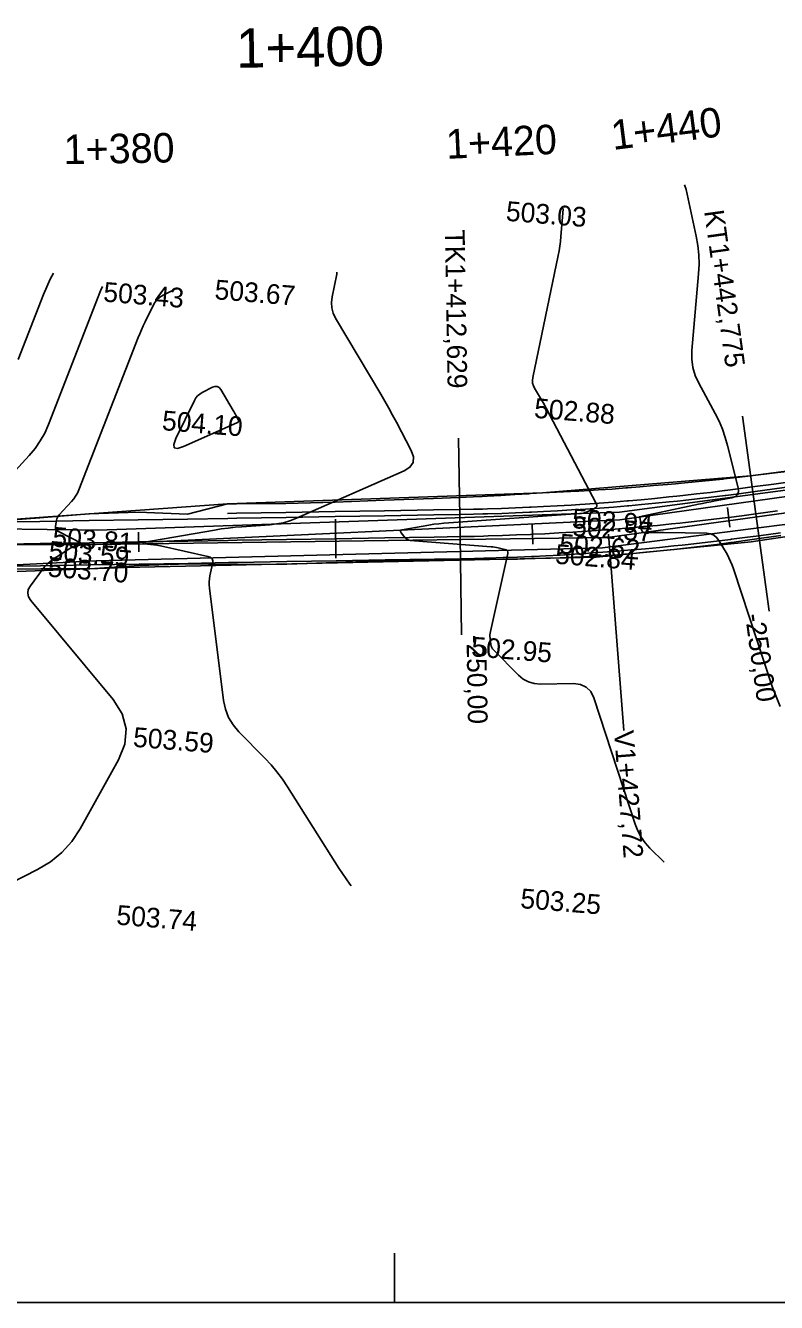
# Model space of a CAD drawing. Extents: x -636600 to -628587, y -1090963 to -1085869.
# Drawn here: x -629674.7 to -629598.5, y -1087273.2 to -1087143.5 of the extents above; entities that cross this region are included whole.
import ezdxf

# ---------------------------------------------------------------- set-up
doc = ezdxf.new("R2010")
doc.units = 0
for name, color, linetype in [('01_PARCELY_NÁVRH_PC', 7, 'Continuous'), ('08_LEGENDA_HV', 7, 'Continuous'), ('40', 7, 'Continuous'), ('42', 7, 'Continuous'), ('dno příkopu', 7, 'Continuous'), ('Ex_Major Contours', 7, 'Continuous'), ('Ex_Minor Contours', 7, 'Continuous'), ('HEKTOMETRY100', 7, 'Continuous'), ('HEKTOMETRY20', 7, 'Continuous'), ('HL_BODY', 7, 'Continuous'), ('koty_vše', 7, 'Continuous'), ('POLOMERY', 7, 'Continuous'), ('situace_osa', 7, 'Continuous'), ('situace_těleso', 7, 'Continuous'), ('situace_vozovka', 7, 'Continuous'), ('VRCHOLY', 7, 'Continuous')]:
    doc.layers.add(name, color=color, linetype=linetype)

msp = doc.modelspace()

# ---------------------------------------------------------------- linework, layer by layer
at = {"layer": '01_PARCELY_NÁVRH_PC'}
for points in [[(-629847.27, -1087194.92), (-629841.55, -1087194.86), (-629808.7, -1087195.8), (-629782.01, -1087193.84), (-629769.21, -1087193.66), (-629763.62, -1087195.78), (-629740.92, -1087198.65), (-629737.86, -1087197.23), (-629721.41, -1087199.98), (-629699.22, -1087199.79), (-629664.69, -1087198.51), (-629616.82, -1087197.47), (-629601.05, -1087195.89), (-629552.72, -1087188.73), (-629532.88, -1087183.83), (-629459.86, -1087162.92)], [(-629522.64, -1087174.8), (-629550.67, -1087182), (-629566.93, -1087184.74), (-629601.13, -1087189.2), (-629622.24, -1087190.93), (-629654.24, -1087192.06), (-629678.53, -1087193.79), (-629712.99, -1087193.97), (-629729.98, -1087192.97), (-629769.03, -1087187.39), (-629847.27, -1087187.99)]]:
    msp.add_lwpolyline(points, dxfattribs=at)
at = {"layer": '08_LEGENDA_HV'}
msp.add_line((-628587.27, -1087273.18), (-629847.27, -1087273.18), dxfattribs=at)
msp.add_lwpolyline([(-629637.27, -1087268.18), (-629637.27, -1087273.18), (-629632.27, -1087273.18)], dxfattribs=at)
at = {"layer": '40'}
for p, q in [((-629614.41, -1087193.66), (-629587.28, -1087189.89)), ((-629586.85, -1087191.51), (-629615.67, -1087195.45)), ((-629667.57, -1087196.19), (-629614.41, -1087193.66)), ((-629615.67, -1087195.45), (-629667.57, -1087196.19)), ((-629667.57, -1087196.19), (-629700.23, -1087196.2))]:
    msp.add_line(p, q, dxfattribs=at)
at = {"layer": '42'}
for p, q in [((-629587.41, -1087189.33), (-629614.42, -1087192.88)), ((-629614.42, -1087192.88), (-629667.43, -1087194.73)), ((-629616.15, -1087196.5), (-629586.31, -1087192.7)), ((-629667.43, -1087194.73), (-629700, -1087194.27)), ((-629667.58, -1087197.82), (-629616.15, -1087196.5)), ((-629699.58, -1087199.51), (-629667.58, -1087197.82))]:
    msp.add_line(p, q, dxfattribs=at)
at = {"layer": 'dno příkopu'}
msp.add_lwpolyline([(-629654.23, -1087193.02), (-629653.31, -1087193), (-629648.31, -1087192.92), (-629643.31, -1087192.84), (-629638.31, -1087192.75), (-629633.31, -1087192.67), (-629630.68, -1087192.62), (-629629.26, -1087192.6), (-629628.34, -1087192.57), (-629627.84, -1087192.56), (-629626.42, -1087192.52), (-629625, -1087192.46), (-629623.58, -1087192.4), (-629623.39, -1087192.39), (-629622.17, -1087192.33), (-629620.75, -1087192.26), (-629619.33, -1087192.17), (-629618.46, -1087192.12), (-629617.91, -1087192.08), (-629616.5, -1087191.98), (-629615.08, -1087191.87), (-629613.67, -1087191.75), (-629613.53, -1087191.74), (-629612.25, -1087191.63), (-629610.84, -1087191.49), (-629609.43, -1087191.35), (-629608.6, -1087191.26), (-629608.02, -1087191.2), (-629606.61, -1087191.04), (-629605.2, -1087190.88), (-629603.79, -1087190.7), (-629603.69, -1087190.69), (-629602.38, -1087190.52), (-629600.97, -1087190.33), (-629598.77, -1087190.03), (-629593.81, -1087189.34)], dxfattribs=at)
at = {"layer": 'Ex_Major Contours'}
for points in [[(-629598.13, -1087212.64), (-629598.94, -1087210.6), (-629602.86, -1087198.65), (-629603, -1087198.27), (-629603.15, -1087197.89), (-629603.33, -1087197.53), (-629603.52, -1087197.17), (-629604.34, -1087195.76), (-629604.57, -1087195.45), (-629604.85, -1087195.22), (-629605.18, -1087195.09), (-629605.57, -1087195.04), (-629609.97, -1087194.97), (-629610.19, -1087194.96), (-629610.41, -1087194.96), (-629610.64, -1087194.96), (-629610.86, -1087194.96), (-629611.81, -1087194.97), (-629611.97, -1087194.95), (-629612.1, -1087194.88), (-629612.18, -1087194.77), (-629612.22, -1087194.61), (-629612.35, -1087193.54), (-629612.35, -1087193.52), (-629612.36, -1087193.5), (-629612.37, -1087193.49), (-629612.38, -1087193.47), (-629612.44, -1087193.42), (-629612.45, -1087193.4), (-629612.45, -1087193.39), (-629612.45, -1087193.39), (-629612.43, -1087193.38), (-629606.43, -1087192.09), (-629606, -1087192), (-629605.58, -1087191.92), (-629605.15, -1087191.83), (-629604.73, -1087191.75), (-629603.02, -1087191.43), (-629602.66, -1087191.31), (-629602.44, -1087191.1), (-629602.34, -1087190.81), (-629602.38, -1087190.43), (-629603.46, -1087186.13), (-629603.7, -1087185.29), (-629603.99, -1087184.46), (-629604.33, -1087183.66), (-629604.72, -1087182.88), (-629606.39, -1087179.78), (-629606.75, -1087178.99), (-629606.98, -1087178.18), (-629607.09, -1087177.35), (-629607.08, -1087176.48), (-629606.41, -1087168.67), (-629606.36, -1087167.71), (-629606.38, -1087166.75), (-629606.48, -1087165.79), (-629606.64, -1087164.84), (-629607.45, -1087161.05), (-629607.68, -1087160.11), (-629607.83, -1087159.64)], [(-629671.9, -1087168.61), (-629672.24, -1087169.23), (-629672.92, -1087170.76), (-629675.49, -1087177.37)]]:
    msp.add_lwpolyline(points, dxfattribs=at)
at = {"layer": 'Ex_Minor Contours'}
for points in [[(-629620.14, -1087162.05), (-629620.14, -1087162.1), (-629620.38, -1087164.9), (-629620.43, -1087165.38), (-629620.5, -1087165.87), (-629620.57, -1087166.35), (-629620.67, -1087166.83), (-629623.24, -1087179.22), (-629623.27, -1087179.5), (-629623.26, -1087179.77), (-629623.18, -1087180.04), (-629623.06, -1087180.29), (-629622.46, -1087181.3), (-629622.32, -1087181.55), (-629622.17, -1087181.81), (-629622.03, -1087182.06), (-629621.89, -1087182.32), (-629616.8, -1087192.01), (-629616.74, -1087192.18), (-629616.75, -1087192.32), (-629616.83, -1087192.43), (-629616.98, -1087192.53), (-629617.71, -1087192.85), (-629617.9, -1087192.92), (-629618.09, -1087192.98), (-629618.28, -1087193.02), (-629618.48, -1087193.04), (-629631.78, -1087193.96), (-629632.28, -1087194), (-629632.79, -1087194.06), (-629633.3, -1087194.12), (-629633.8, -1087194.21), (-629636.5, -1087194.67), (-629636.62, -1087194.71), (-629636.69, -1087194.77), (-629636.68, -1087194.86), (-629636.61, -1087194.98), (-629636.21, -1087195.49), (-629636.1, -1087195.6), (-629635.97, -1087195.68), (-629635.83, -1087195.74), (-629635.68, -1087195.77), (-629627.47, -1087196.41), (-629627.3, -1087196.42), (-629627.12, -1087196.45), (-629626.94, -1087196.48), (-629626.77, -1087196.51), (-629626.07, -1087196.67), (-629625.92, -1087196.72), (-629625.82, -1087196.81), (-629625.78, -1087196.94), (-629625.79, -1087197.1), (-629627.54, -1087205.03), (-629627.57, -1087205.19), (-629627.59, -1087205.35), (-629627.59, -1087205.51), (-629627.57, -1087205.68), (-629627.49, -1087206.33), (-629627.46, -1087206.49), (-629627.4, -1087206.64), (-629627.32, -1087206.77), (-629627.22, -1087206.89), (-629624.7, -1087209.44), (-629624.21, -1087209.85), (-629623.68, -1087210.14), (-629623.1, -1087210.3), (-629622.47, -1087210.36), (-629619.1, -1087210.31), (-629618.39, -1087210.39), (-629617.81, -1087210.66), (-629617.36, -1087211.12), (-629617.05, -1087211.77), (-629612.84, -1087224.6), (-629612.57, -1087225.27), (-629612.23, -1087225.9), (-629611.82, -1087226.49), (-629611.34, -1087227.02), (-629609.89, -1087228.46)], [(-629643.13, -1087168.51), (-629643.14, -1087168.7), (-629643.62, -1087171.01), (-629643.69, -1087171.58), (-629643.65, -1087172.13), (-629643.51, -1087172.67), (-629643.26, -1087173.18), (-629638.67, -1087180.9), (-629638.27, -1087181.6), (-629637.86, -1087182.31), (-629637.47, -1087183.02), (-629637.09, -1087183.74), (-629635.58, -1087186.61), (-629635.34, -1087187.28), (-629635.39, -1087187.85), (-629635.71, -1087188.32), (-629636.31, -1087188.7), (-629647.25, -1087193.51), (-629647.9, -1087193.76), (-629648.57, -1087193.96), (-629649.25, -1087194.09), (-629649.95, -1087194.17), (-629652.77, -1087194.37), (-629653.47, -1087194.43), (-629654.17, -1087194.5), (-629654.87, -1087194.59), (-629655.56, -1087194.71), (-629662.83, -1087195.96), (-629662.85, -1087195.96), (-629662.86, -1087195.97), (-629662.86, -1087195.99), (-629662.84, -1087196), (-629662.78, -1087196.08), (-629662.77, -1087196.1), (-629662.75, -1087196.11), (-629662.73, -1087196.12), (-629662.7, -1087196.12), (-629661.73, -1087196.2), (-629661.57, -1087196.22), (-629661.4, -1087196.24), (-629661.23, -1087196.27), (-629661.06, -1087196.3), (-629656.23, -1087197.38), (-629655.97, -1087197.48), (-629655.8, -1087197.63), (-629655.73, -1087197.85), (-629655.75, -1087198.13), (-629656.02, -1087199.36), (-629656.08, -1087199.67), (-629656.11, -1087199.98), (-629656.11, -1087200.29), (-629656.08, -1087200.6), (-629654.65, -1087212.02), (-629654.46, -1087212.91), (-629654.14, -1087213.75), (-629653.68, -1087214.51), (-629653.09, -1087215.21), (-629650.46, -1087217.88), (-629649.82, -1087218.56), (-629649.22, -1087219.28), (-629648.66, -1087220.02), (-629648.14, -1087220.8), (-629642.92, -1087229.07), (-629641.83, -1087230.67), (-629641.67, -1087230.87)], [(-629679.11, -1087232.05), (-629673.53, -1087229.21), (-629672.21, -1087228.42), (-629671.06, -1087227.46), (-629670.06, -1087226.34), (-629669.21, -1087225.05), (-629665.3, -1087218.05), (-629664.66, -1087216.45), (-629664.53, -1087214.9), (-629664.94, -1087213.39), (-629665.86, -1087211.94), (-629674.22, -1087201.86), (-629674.45, -1087201.49), (-629674.53, -1087201.12), (-629674.47, -1087200.75), (-629674.26, -1087200.37), (-629673.03, -1087198.7), (-629672.79, -1087198.4), (-629672.53, -1087198.14), (-629672.25, -1087197.89), (-629671.94, -1087197.68), (-629670.26, -1087196.59), (-629670.14, -1087196.52), (-629670.02, -1087196.46), (-629669.89, -1087196.42), (-629669.76, -1087196.38), (-629668.98, -1087196.19), (-629668.97, -1087196.19), (-629668.96, -1087196.18), (-629668.96, -1087196.18), (-629668.96, -1087196.17), (-629668.95, -1087196.13), (-629668.95, -1087196.12), (-629668.95, -1087196.11), (-629668.96, -1087196.1), (-629668.97, -1087196.1), (-629671.48, -1087194.82), (-629671.6, -1087194.74), (-629671.68, -1087194.63), (-629671.72, -1087194.5), (-629671.71, -1087194.36), (-629671.6, -1087193.72), (-629671.57, -1087193.57), (-629671.51, -1087193.42), (-629671.43, -1087193.29), (-629671.33, -1087193.17), (-629670.09, -1087191.82), (-629669.86, -1087191.55), (-629669.66, -1087191.26), (-629669.48, -1087190.95), (-629669.34, -1087190.62), (-629663.31, -1087175.16), (-629663.15, -1087174.76), (-629662.98, -1087174.36), (-629662.8, -1087173.96), (-629662.61, -1087173.56), (-629661.8, -1087171.9), (-629661.61, -1087171.58), (-629661.38, -1087171.3), (-629661.1, -1087171.06), (-629660.78, -1087170.86), (-629659.84, -1087170.38)], [(-629677.63, -1087190.64), (-629674.37, -1087187.12), (-629673.77, -1087186.41), (-629673.25, -1087185.65), (-629672.79, -1087184.85), (-629672.42, -1087183.99), (-629667.13, -1087170.42), (-629666.93, -1087169.97)]]:
    msp.add_lwpolyline(points, dxfattribs=at)
msp.add_lwpolyline([(-629653.53, -1087182.8), (-629653.47, -1087182.91), (-629653.41, -1087183.03), (-629653.16, -1087183.49), (-629653.13, -1087183.6), (-629653.13, -1087183.69), (-629653.18, -1087183.77), (-629653.28, -1087183.83), (-629658.7, -1087186.21), (-629659.31, -1087186.41), (-629659.64, -1087186.34), (-629659.7, -1087186), (-629659.48, -1087185.4), (-629657.59, -1087181.54), (-629657.45, -1087181.29), (-629657.27, -1087181.08), (-629657.05, -1087180.89), (-629656.81, -1087180.74), (-629655.76, -1087180.2), (-629655.51, -1087180.12), (-629655.29, -1087180.13), (-629655.09, -1087180.24), (-629654.93, -1087180.44), (-629653.66, -1087182.57), (-629653.6, -1087182.68)], close=True, dxfattribs=at)
at = {"layer": 'HEKTOMETRY100'}
msp.add_lwpolyline([(-629643.29, -1087193.59), (-629643.23, -1087197.58)], dxfattribs=at)
at = {"layer": 'HEKTOMETRY20'}
for points in [[(-629603.47, -1087192.43), (-629603.22, -1087194.41)], [(-629623.31, -1087194.14), (-629623.22, -1087196.14)], [(-629663.27, -1087194.92), (-629663.24, -1087196.92)]]:
    msp.add_lwpolyline(points, dxfattribs=at)
at = {"layer": 'HL_BODY'}
for points in [[(-629600.59, -1087193.05), (-629601.96, -1087183.15)], [(-629630.63, -1087195.37), (-629630.8, -1087185.37)]]:
    msp.add_lwpolyline(points, dxfattribs=at)
at = {"layer": 'POLOMERY'}
for points in [[(-629600.59, -1087193.05), (-629599.23, -1087202.96)], [(-629630.63, -1087195.37), (-629630.47, -1087205.37)]]:
    msp.add_lwpolyline(points, dxfattribs=at)
at = {"layer": 'situace_osa'}
msp.add_lwpolyline([(-629678.26, -1087196.17), (-629673.26, -1087196.09), (-629668.26, -1087196), (-629663.26, -1087195.92), (-629658.26, -1087195.84), (-629654.18, -1087195.77), (-629653.26, -1087195.75), (-629648.26, -1087195.67), (-629643.26, -1087195.59), (-629638.26, -1087195.5), (-629633.26, -1087195.42), (-629630.63, -1087195.37), (-629629.2, -1087195.35), (-629628.26, -1087195.32), (-629627.76, -1087195.31), (-629626.33, -1087195.26), (-629624.89, -1087195.21), (-629623.46, -1087195.15), (-629623.27, -1087195.14), (-629622.03, -1087195.08), (-629620.59, -1087195), (-629619.16, -1087194.92), (-629618.27, -1087194.86), (-629617.73, -1087194.82), (-629616.29, -1087194.72), (-629614.86, -1087194.61), (-629613.43, -1087194.49), (-629613.29, -1087194.48), (-629612, -1087194.36), (-629610.57, -1087194.23), (-629609.15, -1087194.09), (-629608.31, -1087194), (-629607.72, -1087193.93), (-629606.29, -1087193.78), (-629604.87, -1087193.61), (-629603.44, -1087193.43), (-629603.35, -1087193.42), (-629602.02, -1087193.25), (-629600.59, -1087193.05), (-629598.39, -1087192.75)], dxfattribs=at)
at = {"layer": 'situace_těleso'}
for points in [[(-629678.29, -1087193.85), (-629673.3, -1087193.45), (-629668.31, -1087193.06), (-629663.31, -1087192.89), (-629658.3, -1087193.08), (-629654.24, -1087192.06), (-629653.32, -1087192.06), (-629648.32, -1087192.02), (-629643.32, -1087191.87), (-629638.33, -1087191.68), (-629633.33, -1087191.49), (-629630.7, -1087191.4), (-629629.29, -1087191.34), (-629628.37, -1087191.3), (-629627.88, -1087191.27), (-629626.47, -1087191.2), (-629625.06, -1087191.11), (-629623.65, -1087191.02), (-629623.46, -1087191), (-629622.24, -1087190.93), (-629620.83, -1087190.87), (-629619.42, -1087190.8), (-629618.55, -1087190.75), (-629618.01, -1087190.72), (-629616.6, -1087190.63), (-629615.19, -1087190.54), (-629613.78, -1087190.43), (-629613.64, -1087190.42), (-629612.37, -1087190.32), (-629610.97, -1087190.19), (-629609.56, -1087190.08), (-629608.74, -1087190), (-629608.15, -1087189.95), (-629606.75, -1087189.82), (-629605.34, -1087189.68), (-629603.94, -1087189.53), (-629603.84, -1087189.52), (-629602.53, -1087189.37), (-629601.13, -1087189.2), (-629598.92, -1087188.94), (-629593.95, -1087188.34)], [(-629598.05, -1087195.25), (-629600.25, -1087195.57), (-629601.68, -1087195.77), (-629603.02, -1087195.96), (-629603.12, -1087195.97), (-629604.56, -1087196.16), (-629606, -1087196.33), (-629607.44, -1087196.51), (-629608.04, -1087196.57), (-629608.88, -1087196.67), (-629610.32, -1087196.82), (-629611.76, -1087196.97), (-629613.06, -1087197.09), (-629613.21, -1087197.1), (-629614.65, -1087197.22), (-629616.1, -1087197.34), (-629617.55, -1087197.39), (-629618.1, -1087197.42), (-629619, -1087197.46), (-629620.45, -1087197.52), (-629621.9, -1087197.57), (-629623.15, -1087197.61), (-629623.35, -1087197.61), (-629624.8, -1087197.65), (-629626.25, -1087197.67), (-629627.7, -1087197.69), (-629628.2, -1087197.7), (-629629.14, -1087197.7), (-629630.59, -1087197.7), (-629633.22, -1087197.69), (-629638.22, -1087197.82), (-629643.22, -1087198), (-629648.22, -1087198.16), (-629653.22, -1087198.2), (-629654.14, -1087198.2), (-629658.22, -1087198.14), (-629663.22, -1087198.32), (-629668.21, -1087198.64), (-629673.21, -1087198.66), (-629678.21, -1087198.73)]]:
    msp.add_lwpolyline(points, dxfattribs=at)
at = {"layer": 'situace_vozovka'}
for points in [[(-629678.29, -1087193.92), (-629673.29, -1087193.84), (-629668.29, -1087193.75), (-629663.3, -1087193.67), (-629658.3, -1087193.59), (-629654.22, -1087193.52), (-629653.3, -1087193.5), (-629648.3, -1087193.42), (-629643.3, -1087193.34), (-629638.3, -1087193.25), (-629633.3, -1087193.17), (-629630.67, -1087193.12), (-629629.25, -1087193.1), (-629628.32, -1087193.07), (-629627.83, -1087193.06), (-629626.4, -1087193.02), (-629624.98, -1087192.96), (-629623.56, -1087192.9), (-629623.37, -1087192.89), (-629622.14, -1087192.83), (-629620.72, -1087192.76), (-629619.3, -1087192.67), (-629618.42, -1087192.62), (-629617.88, -1087192.58), (-629616.46, -1087192.48), (-629615.04, -1087192.37), (-629613.63, -1087192.25), (-629613.48, -1087192.24), (-629612.21, -1087192.12), (-629610.79, -1087191.99), (-629609.38, -1087191.85), (-629608.55, -1087191.76), (-629607.96, -1087191.7), (-629606.55, -1087191.54), (-629605.14, -1087191.37), (-629603.72, -1087191.2), (-629603.63, -1087191.19), (-629602.31, -1087191.02), (-629600.9, -1087190.83), (-629598.7, -1087190.52), (-629593.75, -1087189.84)], [(-629678.22, -1087198.42), (-629673.22, -1087198.34), (-629668.22, -1087198.25), (-629663.22, -1087198.17), (-629658.22, -1087198.09), (-629654.14, -1087198.02), (-629653.22, -1087198), (-629648.22, -1087197.92), (-629643.22, -1087197.83), (-629638.22, -1087197.75), (-629633.22, -1087197.67), (-629630.6, -1087197.62), (-629629.15, -1087197.59), (-629628.2, -1087197.57), (-629627.7, -1087197.56), (-629626.25, -1087197.51), (-629624.8, -1087197.46), (-629623.36, -1087197.4), (-629623.16, -1087197.39), (-629621.91, -1087197.33), (-629620.46, -1087197.25), (-629619.02, -1087197.16), (-629618.13, -1087197.11), (-629617.57, -1087197.07), (-629616.13, -1087196.96), (-629614.68, -1087196.85), (-629613.24, -1087196.73), (-629613.1, -1087196.72), (-629611.8, -1087196.61), (-629610.36, -1087196.47), (-629608.91, -1087196.32), (-629608.07, -1087196.24), (-629607.47, -1087196.17), (-629606.03, -1087196.01), (-629604.6, -1087195.84), (-629603.16, -1087195.66), (-629603.06, -1087195.65), (-629601.72, -1087195.48), (-629600.29, -1087195.28), (-629598.08, -1087194.98)]]:
    msp.add_lwpolyline(points, dxfattribs=at)
at = {"layer": 'VRCHOLY'}
msp.add_lwpolyline([(-629615.54, -1087195.12), (-629614, -1087215.06)], dxfattribs=at)

# ---------------------------------------------------------------- texts
at = {"layer": 'HEKTOMETRY100'}
msp.add_text('1+400', height=4, rotation=0.9603, dxfattribs=at).set_placement((-629653.34, -1087147.75))
at = {"layer": 'HEKTOMETRY20'}
for s, rotation, p in [('1+440', 7.2332, (-629615.09, -1087156.1)), ('1+420', 2.6495, (-629631.99, -1087157)), ('1+380', 0.9603, (-629670.86, -1087157.54))]:
    msp.add_text(s, height=3, rotation=rotation, dxfattribs=at).set_placement(p)
at = {"layer": 'HL_BODY'}
for s, rotation, p in [('KT1+442,775', 277.8692, (-629605.85, -1087162.31)), ('TK1+412,629', 270.9603, (-629632.16, -1087164.21))]:
    msp.add_text(s, height=2, rotation=rotation, dxfattribs=at).set_placement(p)
at = {"layer": 'koty_vše'}
for s, p in [('503.03', (-629626.02, -1087163.28)), ('503.43', (-629666.9, -1087171.49)), ('503.67', (-629655.6, -1087171.25)), ('504.10', (-629660.94, -1087184.55)), ('502.88', (-629623.15, -1087183.3)), ('502.94', (-629619.31, -1087194.5)), ('502.57', (-629619.28, -1087195.28)), ('503.81', (-629672.07, -1087196.37)), ('502.62', (-629620.6, -1087197.07)), ('503.59', (-629672.45, -1087197.8)), ('502.84', (-629621.02, -1087198.12)), ('503.70', (-629672.54, -1087199.43)), ('502.95', (-629629.53, -1087207.53)), ('503.59', (-629663.88, -1087216.72)), ('503.25', (-629624.55, -1087233.11)), ('503.74', (-629665.57, -1087234.79))]:
    msp.add_text(s, height=2, rotation=355.4373, dxfattribs=at).set_placement(p)
at = {"layer": 'POLOMERY'}
for rotation, p in [(277.8692, (-629601.7, -1087203.3)), (270.9603, (-629629.97, -1087205.36))]:
    msp.add_text('-250,00', height=2, rotation=rotation, dxfattribs=at).set_placement(p)
at = {"layer": 'VRCHOLY'}
msp.add_text('V1+427,72', height=2, rotation=274.4148, dxfattribs=at).set_placement((-629615, -1087215.14))

doc.saveas('drawing.dxf')
